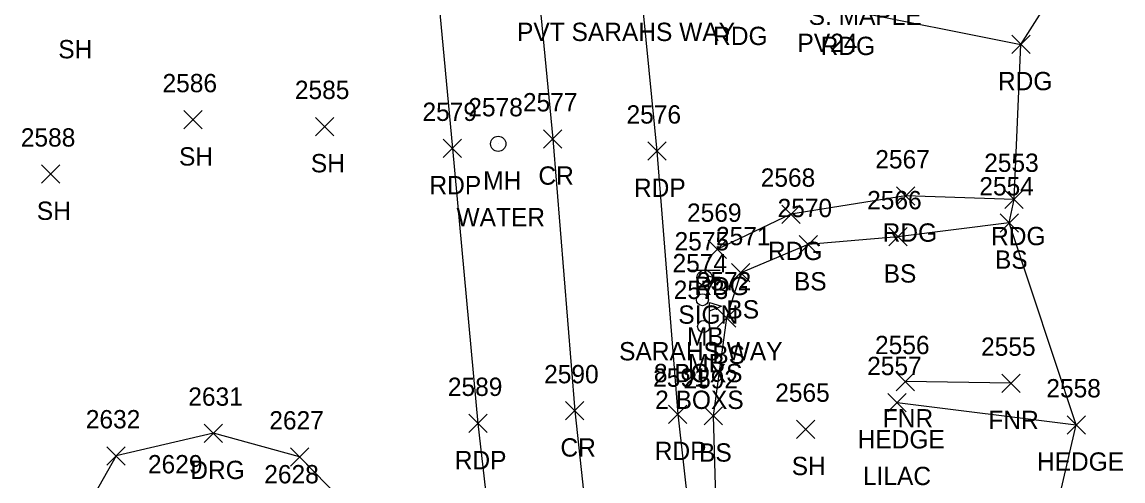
# Model space of a CAD drawing. Extents: x 1461855 to 1464118, y 556196 to 557441.
# Drawn here: x 1462322.8 to 1462442.9, y 556875.5 to 556925.6 of the extents above; entities that cross this region are included whole.
import ezdxf

# ---------------------------------------------------------------- set-up
doc = ezdxf.new("R2010")
doc.units = 0
for name, color, linetype in [('L_A', 7, 'Continuous'), ('L_C', 7, 'Continuous'), ('L_I', 7, 'Continuous'), ('L_TIC', 7, 'Continuous'), ('LAHR', 7, 'Continuous'), ('LELB', 7, 'Continuous'), ('LFNC', 7, 'Continuous'), ('LMB', 7, 'Continuous'), ('LSOGP', 7, 'Continuous'), ('P_A', 7, 'Continuous'), ('P_C', 7, 'Continuous'), ('P_I', 7, 'Continuous'), ('P_TIC', 7, 'Continuous'), ('PET', 7, 'Continuous'), ('PEU', 7, 'Continuous'), ('PRC', 7, 'Continuous'), ('R_A', 7, 'Continuous'), ('R_I', 7, 'Continuous'), ('R_TIC', 7, 'Continuous'), ('RDG', 7, 'Continuous'), ('S_A', 7, 'Continuous'), ('S_C', 7, 'Continuous'), ('S_I', 7, 'Continuous'), ('SSGN', 7, 'Continuous'), ('U_A', 7, 'Continuous'), ('U_C', 7, 'Continuous'), ('U_I', 7, 'Continuous'), ('UUMH', 7, 'Continuous')]:
    doc.layers.add(name, color=color, linetype=linetype)

msp = doc.modelspace()

# ---------------------------------------------------------------- linework, layer by layer
at = {"layer": 'L_TIC'}
for points in [[(1462340.41, 556913.95), (1462342.41, 556915.95)], [(1462342.41, 556913.95), (1462340.41, 556915.95)], [(1462354.79, 556913.21), (1462356.79, 556915.21)], [(1462356.79, 556913.21), (1462354.79, 556915.21)], [(1462324.89, 556908.02), (1462326.89, 556910.02)], [(1462326.89, 556908.02), (1462324.89, 556910.02)], [(1462429.46, 556902.69), (1462431.46, 556904.69)], [(1462431.46, 556902.69), (1462429.46, 556904.69)], [(1462417.32, 556901.18), (1462419.32, 556903.18)], [(1462419.32, 556901.18), (1462417.32, 556903.18)], [(1462407.53, 556900.32), (1462409.53, 556902.32)], [(1462409.53, 556900.32), (1462407.53, 556902.32)], [(1462400.17, 556897.26), (1462402.17, 556899.26)], [(1462402.17, 556897.26), (1462400.17, 556899.26)], [(1462398.63, 556892.32), (1462400.63, 556894.32)], [(1462400.63, 556892.32), (1462398.63, 556894.32)], [(1462418.13, 556885.37), (1462420.13, 556887.37)], [(1462420.13, 556885.37), (1462418.13, 556887.37)], [(1462429.65, 556885.19), (1462431.65, 556887.19)], [(1462431.65, 556885.19), (1462429.65, 556887.19)], [(1462417.22, 556883.08), (1462419.22, 556885.08)], [(1462419.22, 556883.08), (1462417.22, 556885.08)], [(1462397.18, 556881.64), (1462399.18, 556883.64)], [(1462399.18, 556881.64), (1462397.18, 556883.64)], [(1462407.24, 556880.17), (1462409.24, 556882.17)], [(1462409.24, 556880.17), (1462407.24, 556882.17)], [(1462436.77, 556880.65), (1462438.77, 556882.65)], [(1462438.77, 556880.65), (1462436.77, 556882.65)]]:
    msp.add_lwpolyline(points, dxfattribs=at)
at = {"layer": 'LAHR'}
msp.add_lwpolyline([(1462418.22, 556884.08), (1462437.77, 556881.65)], dxfattribs=at)
at = {"layer": 'LELB'}
msp.add_lwpolyline([(1462430.46, 556903.69), (1462418.32, 556902.18), (1462408.53, 556901.32), (1462401.17, 556898.26), (1462399.63, 556893.32), (1462398.18, 556882.64), (1462398.71, 556863.57), (1462400.01, 556852.22), (1462399.65, 556831.99), (1462410.82, 556809.54)], dxfattribs=at)
at = {"layer": 'LFNC'}
msp.add_lwpolyline([(1462430.65, 556886.19), (1462419.13, 556886.37)], dxfattribs=at)
at = {"layer": 'LMB'}
for p, q in [((1462397.64, 556897.91), (1462398.94, 556897.53)), ((1462397.65, 556895.32), (1462397.65, 556897.91)), ((1462397.65, 556897.01), (1462398.93, 556897.52)), ((1462396.99, 556895.31), (1462396.99, 556895.31)), ((1462397.77, 556894.99), (1462399.07, 556894.61)), ((1462397.78, 556892.4), (1462397.78, 556894.99)), ((1462397.78, 556894.09), (1462399.06, 556894.6)), ((1462397.12, 556892.39), (1462397.12, 556892.39))]:
    msp.add_line(p, q, dxfattribs=at)
for centre in [(1462396.99, 556895.31), (1462397.12, 556892.39)]:
    msp.add_circle(centre, 0.656, dxfattribs=at)
at = {"layer": 'LSOGP'}
msp.add_lwpolyline([(1462434.47, 556867.36), (1462437.77, 556881.65), (1462430.46, 556903.69), (1462430.99, 556906.26), (1462431.74, 556923.17), (1462438.84, 556934.41)], dxfattribs=at)
at = {"layer": 'P_TIC'}
for points in [[(1462430.74, 556922.17), (1462432.74, 556924.17)], [(1462432.74, 556922.17), (1462430.74, 556924.17)], [(1462379.67, 556911.86), (1462381.67, 556913.86)], [(1462381.67, 556911.86), (1462379.67, 556913.86)], [(1462368.72, 556910.82), (1462370.72, 556912.82)], [(1462370.72, 556910.82), (1462368.72, 556912.82)], [(1462391.03, 556910.53), (1462393.03, 556912.53)], [(1462393.03, 556910.53), (1462391.03, 556912.53)], [(1462418.16, 556905.64), (1462420.16, 556907.64)], [(1462420.16, 556905.64), (1462418.16, 556907.64)], [(1462429.99, 556905.26), (1462431.99, 556907.26)], [(1462431.99, 556905.26), (1462429.99, 556907.26)], [(1462405.65, 556903.64), (1462407.65, 556905.64)], [(1462407.65, 556903.64), (1462405.65, 556905.64)], [(1462397.62, 556899.81), (1462399.62, 556901.81)], [(1462399.62, 556899.81), (1462397.62, 556901.81)], [(1462382.06, 556882.19), (1462384.06, 556884.19)], [(1462384.06, 556882.19), (1462382.06, 556884.19)], [(1462393.3, 556881.81), (1462395.3, 556883.81)], [(1462395.3, 556881.81), (1462393.3, 556883.81)], [(1462371.49, 556880.81), (1462373.49, 556882.81)], [(1462373.49, 556880.81), (1462371.49, 556882.81)]]:
    msp.add_lwpolyline(points, dxfattribs=at)
at = {"layer": 'PET'}
for points in [[(1462383.89, 557021.82), (1462384.58, 557006.23), (1462385.51, 556984.29), (1462388.37, 556948.73), (1462389.95, 556932.54), (1462392.03, 556911.53), (1462394.3, 556882.81), (1462397.76, 556851.93), (1462399.65, 556831.99), (1462404.02, 556789.03), (1462407.72, 556744.12), (1462409.88, 556716.71), (1462411.52, 556698.02), (1462413.04, 556675.92), (1462416.6, 556635.99), (1462419.6, 556600.47)], [(1462362.03, 557020.04), (1462364.05, 556983.23), (1462364.4, 556972.86), (1462366.43, 556947.21), (1462369.72, 556911.82), (1462372.49, 556881.81), (1462376.15, 556849.73), (1462377.94, 556830.3), (1462382.42, 556787.09), (1462384.86, 556756.35), (1462386.15, 556741.35), (1462389.31, 556702.38), (1462390.63, 556682.52), (1462394.11, 556641.35), (1462397.73, 556598.46)]]:
    msp.add_lwpolyline(points, dxfattribs=at)
at = {"layer": 'PEU'}
for points in [[(1462389.95, 556932.54), (1462400.68, 556928.1), (1462412.4, 556927.01), (1462431.74, 556923.17)], [(1462430.99, 556906.26), (1462419.16, 556906.64), (1462406.65, 556904.64), (1462398.62, 556900.81)]]:
    msp.add_lwpolyline(points, dxfattribs=at)
at = {"layer": 'PRC'}
msp.add_lwpolyline([(1462372.67, 557021), (1462375.13, 556983.57), (1462377.28, 556947.87), (1462380.67, 556912.86), (1462383.06, 556883.19), (1462386.59, 556850.47), (1462388.49, 556830.99), (1462393.27, 556787.23), (1462396.72, 556743.28), (1462399.49, 556711.38), (1462401.67, 556680.3), (1462405.06, 556640.86), (1462409.08, 556598.37)], dxfattribs=at)
at = {"layer": 'R_TIC'}
for points in [[(1462342.64, 556879.74), (1462344.64, 556881.74)], [(1462344.64, 556879.74), (1462342.64, 556881.74)], [(1462332.03, 556877.27), (1462334.03, 556879.27)], [(1462334.03, 556877.27), (1462332.03, 556879.27)], [(1462352.04, 556877.15), (1462354.04, 556879.15)], [(1462354.04, 556877.15), (1462352.04, 556879.15)]]:
    msp.add_lwpolyline(points, dxfattribs=at)
at = {"layer": 'RDG'}
msp.add_lwpolyline([(1462376.15, 556849.73), (1462372.91, 556853.36), (1462368.42, 556862.43), (1462353.04, 556878.15), (1462343.64, 556880.74), (1462333.03, 556878.27), (1462326.57, 556866.81), (1462326.67, 556842.98), (1462331.95, 556823.3), (1462343.03, 556801.18), (1462363.8, 556772.53), (1462374.49, 556759.85), (1462381.8, 556754.73), (1462384.86, 556756.35)], dxfattribs=at)
at = {"layer": 'SSGN'}
for p, q in [((1462395.58, 556898.54), (1462398.91, 556898.54)), ((1462397.23, 556897.71), (1462397.23, 556897.71))]:
    msp.add_line(p, q, dxfattribs=at)
msp.add_circle((1462397.23, 556897.71), 0.833, dxfattribs=at)
at = {"layer": 'UUMH'}
for p, q in [((1462374.71, 556912.32), (1462374.71, 556912.32)), ((1462375.54, 556912.32), (1462375.54, 556912.32))]:
    msp.add_line(p, q, dxfattribs=at)
msp.add_circle((1462374.71, 556912.32), 0.833, dxfattribs=at)

# ---------------------------------------------------------------- texts
at = {"layer": 'L_A'}
for s, p in [('SH', (1462326.72, 556921.65)), ('SH', (1462339.89, 556909.95)), ('SH', (1462354.27, 556909.21)), ('SH', (1462324.38, 556904.02)), ('BS', (1462428.9, 556898.69)), ('BS', (1462416.76, 556897.18)), ('BS', (1462406.97, 556896.32)), ('BS', (1462399.61, 556893.26)), ('MB', (1462395.3, 556890.31)), ('MB', (1462395.43, 556887.39)), ('BS', (1462398.07, 556888.32)), ('FNR', (1462416.67, 556881.37)), ('FNR', (1462428.19, 556881.19)), ('HEDGE', (1462413.92, 556879.08)), ('BS', (1462396.62, 556877.64)), ('HEDGE', (1462433.48, 556876.65)), ('SH', (1462406.73, 556876.17))]:
    msp.add_text(s, height=2, dxfattribs=at).set_placement(p)
at = {"layer": 'L_C'}
for s, p in [('S. MAPLE', (1462408.58, 556925.3)), ('8 BOXS', (1462391.7, 556886.31)), ('2 BOXS', (1462391.83, 556883.39)), ('LILAC', (1462414.5, 556875.08))]:
    msp.add_text(s, height=2, dxfattribs=at).set_placement(p)
at = {"layer": 'L_I'}
for s, p in [('2586', (1462338.09, 556917.95)), ('2585', (1462352.53, 556917.21)), ('2588', (1462322.63, 556912.02)), ('2554', (1462427.2, 556906.69)), ('2570', (1462405.19, 556904.32)), ('2566', (1462414.96, 556905.18)), ('2571', (1462398.47, 556901.26)), ('2574', (1462393.73, 556898.31)), ('2572', (1462396.37, 556896.32)), ('2573', (1462393.86, 556895.39)), ('2556', (1462415.82, 556889.37)), ('2555', (1462427.39, 556889.19)), ('2557', (1462414.96, 556887.08)), ('2592', (1462394.92, 556885.64)), ('2565', (1462404.93, 556884.17)), ('2558', (1462434.51, 556884.65)), ('2629', (1462336.5, 556876.36)), ('2628', (1462349.19, 556875.27))]:
    msp.add_text(s, height=2, dxfattribs=at).set_placement(p)
at = {"layer": 'P_A'}
for s, p in [('RDG', (1462398.16, 556923.1)), ('RDG', (1462409.89, 556922.01)), ('RDG', (1462429.23, 556918.17)), ('CR', (1462379.1, 556907.86)), ('RDP', (1462367.21, 556906.82)), ('RDP', (1462389.52, 556906.53)), ('RDG', (1462416.65, 556901.64)), ('RDG', (1462428.48, 556901.26)), ('RDG', (1462404.14, 556899.64)), ('RDG', (1462396.11, 556895.81)), ('CR', (1462381.5, 556878.19)), ('RDP', (1462391.79, 556877.81)), ('RDP', (1462369.97, 556876.81))]:
    msp.add_text(s, height=2, dxfattribs=at).set_placement(p)
at = {"layer": 'P_C'}
msp.add_text('PVT SARAHS WAY', height=2, dxfattribs=at).set_placement((1462376.77, 556923.54))
at = {"layer": 'P_I'}
for s, p in [('2577', (1462377.41, 556915.86)), ('2579', (1462366.45, 556914.82)), ('2576', (1462388.71, 556914.53)), ('2567', (1462415.85, 556909.64)), ('2553', (1462427.73, 556909.26)), ('2568', (1462403.35, 556907.64)), ('2569', (1462395.31, 556903.81)), ('2590', (1462379.72, 556886.19)), ('2591', (1462391.61, 556885.81)), ('2589', (1462369.22, 556884.81))]:
    msp.add_text(s, height=2, dxfattribs=at).set_placement(p)
at = {"layer": 'R_A'}
msp.add_text('DRG', height=2, dxfattribs=at).set_placement((1462341.12, 556875.74))
at = {"layer": 'R_I'}
for s, p in [('2631', (1462340.9, 556883.74)), ('2632', (1462329.72, 556881.27)), ('2627', (1462349.74, 556881.15))]:
    msp.add_text(s, height=2, dxfattribs=at).set_placement(p)
at = {"layer": 'S_A'}
msp.add_text('SIGN', height=2, dxfattribs=at).set_placement((1462394.36, 556892.69))
at = {"layer": 'S_C'}
msp.add_text('SARAHS WAY', height=2, dxfattribs=at).set_placement((1462387.9, 556888.69))
at = {"layer": 'S_I'}
msp.add_text('2575', height=2, dxfattribs=at).set_placement((1462393.95, 556900.69))
at = {"layer": 'U_A'}
msp.add_text('MH', height=2, dxfattribs=at).set_placement((1462373.07, 556907.32))
at = {"layer": 'U_C'}
for s, p in [('PV24', (1462407.36, 556922.34)), ('WATER', (1462370.16, 556903.32))]:
    msp.add_text(s, height=2, dxfattribs=at).set_placement(p)
at = {"layer": 'U_I'}
msp.add_text('2578', height=2, dxfattribs=at).set_placement((1462371.45, 556915.32))

doc.saveas('drawing.dxf')
